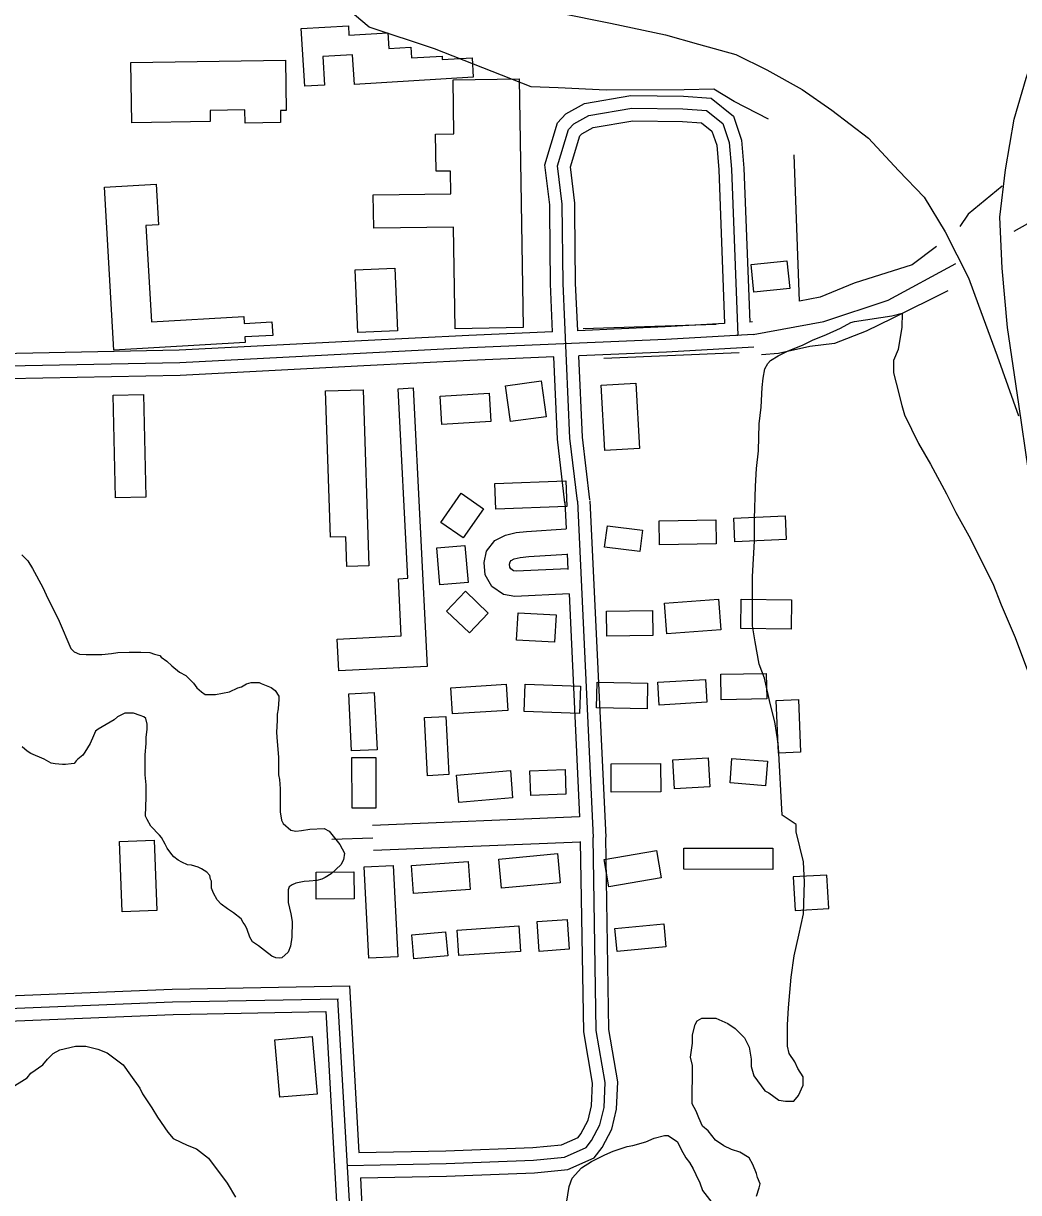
# Model space of a CAD drawing. Extents: x 3313442 to 3351311, y 721974 to 747360.
# Drawn here: x 3334547 to 3335731, y 729043 to 730435 of the extents above; entities that cross this region are included whole.
import ezdxf

# ---------------------------------------------------------------- set-up
doc = ezdxf.new("R2010")
doc.units = 0
for name, color, linetype in [('V-BLDG-OTLN', 7, 'Continuous'), ('V-ROAD-CNTR', 7, 'Continuous'), ('V-SITE-VEGE', 7, 'Continuous'), ('V-TOPO-SHOR', 7, 'Continuous')]:
    doc.layers.add(name, color=color, linetype=linetype)

msp = doc.modelspace()

# ---------------------------------------------------------------- linework, layer by layer
at = {"layer": 'V-BLDG-OTLN'}
for points in [[(3334877.5, 730429.2), (3334933.5, 730432.7), (3334934.2, 730421.5), (3334980.4, 730424.3), (3334981.6, 730405.7), (3335008, 730407.3), (3335008.8, 730394.4), (3335045, 730396.6), (3335045.2, 730392.3), (3335080.8, 730394.5), (3335082.2, 730371.5), (3334940.7, 730362.8), (3334938.6, 730398.1), (3334903, 730395.9), (3334905.1, 730362), (3334881.7, 730360.6)], [(3334674.5, 730388.9), (3334858.6, 730391.8), (3334859.5, 730331.7), (3334852.7, 730331.6), (3334852.9, 730317.5), (3334810.6, 730316.8), (3334810.4, 730332.5), (3334768.9, 730331.9), (3334769.1, 730318.7), (3334675.6, 730317.2)], [(3335136.7, 730369.6), (3335141.5, 730073.4), (3335060.6, 730072), (3335058.7, 730193), (3334963.7, 730191.5), (3334963.1, 730231.2), (3335055.5, 730232.7), (3335055.1, 730259.7), (3335037.9, 730259.4), (3335037.2, 730303.7), (3335059.1, 730304), (3335058.1, 730368.4)], [(3334654.5, 730046.5), (3334643.3, 730240.3), (3334704.9, 730243.9), (3334707.7, 730195.7), (3334692.4, 730194.9), (3334699, 730080), (3334808.9, 730086.3), (3334809.3, 730078.2), (3334842.5, 730080.1), (3334843.5, 730064), (3334810.4, 730062.1), (3334810.8, 730055.5)], [(3334944.9, 730067.3), (3334941.7, 730142.1), (3334989, 730144.1), (3334992.1, 730069.3)], [(3335458.8, 730119.7), (3335416.3, 730115.5), (3335413, 730148.5), (3335455.6, 730152.7)], [(3335010.5, 730001.5), (3335027.4, 729669.9), (3334922.1, 729664.5), (3334920.1, 729702.3), (3334996.5, 729706.2), (3334993, 729774.3), (3335004.2, 729774.8), (3334992.7, 730000.5)], [(3335168.8, 729967.2), (3335126.6, 729961.3), (3335120.6, 730003.8), (3335162.9, 730009.7)], [(3335238.7, 729927.1), (3335234.5, 730004.8), (3335275.7, 730007), (3335279.9, 729929.3)], [(3334689.6, 729993.7), (3334692.3, 729871.5), (3334656.4, 729870.7), (3334653.7, 729992.9)], [(3334951, 729999.2), (3334957.9, 729789.8), (3334931.8, 729789), (3334930.6, 729824.3), (3334912.1, 729823.7), (3334906.4, 729997.8)], [(3335103.1, 729961.4), (3335044.9, 729958), (3335042.9, 729991.7), (3335101.1, 729995.1)], [(3335107.7, 729887.5), (3335192.2, 729890.7), (3335193.4, 729860.2), (3335108.9, 729856.9)], [(3335094.3, 729857.5), (3335070.1, 729822.8), (3335043.6, 729841.3), (3335067.9, 729876)], [(3335454.8, 729821), (3335393.5, 729818.1), (3335392.2, 729846.3), (3335453.5, 729849.3)], [(3335280.4, 729806.5), (3335238.5, 729811.8), (3335241.8, 729837.2), (3335283.7, 729831.9)], [(3335371.4, 729815.8), (3335304, 729814.6), (3335303.5, 729843.1), (3335370.9, 729844.4)], [(3335042.5, 729766.9), (3335038.7, 729811), (3335072.2, 729813.8), (3335076, 729769.7)], [(3335077.5, 729709.9), (3335050.3, 729735.8), (3335072.8, 729759.4), (3335100, 729733.4)], [(3335376.7, 729713.4), (3335312.6, 729708.7), (3335309.9, 729745.2), (3335373.9, 729750)], [(3335401.2, 729749.9), (3335460.9, 729749.1), (3335460.4, 729714.4), (3335400.7, 729715.2)], [(3335296, 729706.7), (3335241.1, 729705.7), (3335240.7, 729735.5), (3335295.5, 729736.5)], [(3335179, 729698.6), (3335133.7, 729701.1), (3335135.5, 729733.6), (3335180.8, 729731.1)], [(3335360, 729627.2), (3335303.6, 729623.9), (3335302, 729651), (3335358.4, 729654.4)], [(3335431.5, 729631.1), (3335377.4, 729630), (3335376.8, 729660.5), (3335430.9, 729661.6)], [(3334937.2, 729569.2), (3334933.9, 729637.3), (3334964.4, 729638.7), (3334967.6, 729570.6)], [(3335055.5, 729644.4), (3335121.2, 729648.6), (3335123.2, 729617.5), (3335057.5, 729613.4)], [(3335144, 729648.6), (3335209.7, 729646.4), (3335208.7, 729613.8), (3335142.9, 729616)], [(3335289.1, 729619.3), (3335229, 729620.5), (3335229.6, 729651), (3335289.7, 729649.8)], [(3335445.4, 729566.7), (3335442.7, 729629.2), (3335469.2, 729630.3), (3335471.8, 729567.8)], [(3335027.7, 729539.7), (3335024.1, 729608.9), (3335049.6, 729610.2), (3335053.2, 729541)], [(3334938, 729500.9), (3334937.8, 729561.3), (3334966, 729561.4), (3334966.1, 729501)], [(3335363.7, 729526.5), (3335321.7, 729524.2), (3335319.8, 729558.6), (3335361.9, 729560.9)], [(3335430.1, 729527.8), (3335387.8, 729531.1), (3335390, 729560.2), (3335432.3, 729556.9)], [(3335129, 729513.4), (3335065, 729508), (3335062.2, 729540.5), (3335126.3, 729545.9)], [(3335192.5, 729517.6), (3335150.7, 729516), (3335149.6, 729545.6), (3335191.4, 729547.2)], [(3335305.4, 729520.5), (3335246.4, 729520.1), (3335246.2, 729553.9), (3335305.2, 729554.3)], [(3334702.3, 729462.9), (3334705.4, 729379.3), (3334664.2, 729377.7), (3334661.1, 729461.4)], [(3335185.8, 729412.3), (3335115.8, 729405.7), (3335112.5, 729440.5), (3335182.6, 729447.1)], [(3335306, 729418), (3335243.7, 729407.3), (3335238, 729440), (3335300.4, 729450.7)], [(3335332.9, 729453.6), (3335438.8, 729453.3), (3335438.7, 729428.2), (3335332.9, 729428.6)], [(3334958, 729322.3), (3334952.5, 729431.3), (3334986.7, 729433), (3334992.2, 729324)], [(3335008.6, 729432.8), (3335076.1, 729437.7), (3335078.5, 729404.4), (3335011, 729399.6)], [(3334940.3, 729393), (3334895.2, 729392.8), (3334895.1, 729424.9), (3334940.2, 729425.1)], [(3335505.2, 729381.6), (3335503, 729421.5), (3335463, 729419.3), (3335465.2, 729379.4)], [(3335138.5, 729330.5), (3335065.1, 729325.5), (3335063, 729356), (3335136.5, 729361)], [(3335196.5, 729333.1), (3335160.7, 729330.5), (3335158.1, 729366), (3335193.9, 729368.6)], [(3335311.4, 729335.9), (3335253.4, 729330.4), (3335250.8, 729357.8), (3335308.8, 729363.3)], [(3335009.2, 729350.3), (3335049.3, 729353.7), (3335051.8, 729325.2), (3335011.6, 729321.7)], [(3334851.9, 729156.8), (3334846.1, 729225.4), (3334890.4, 729229.2), (3334896.2, 729160.5)]]:
    msp.add_lwpolyline(points, close=True, dxfattribs=at)
at = {"layer": 'V-ROAD-CNTR'}
for p, q in [((3334962.1, 729480.9), (3335208.6, 729491.1)), ((3334913.9, 729464.2), (3334962.7, 729465.9)), ((3334963.3, 729450.9), (3335209.9, 729461.1))]:
    msp.add_line(p, q, dxfattribs=at)
for points in [[(3335848.4, 728521.6), (3335853.8, 728809.4), (3335863.3, 729015), (3335857.7, 729174.1), (3335856.9, 729313.6), (3335843.3, 729443.3), (3335831.5, 729542.6), (3335814.1, 729631), (3335780.3, 729770.3), (3335742.9, 729902.8), (3335731.7, 729982.3), (3335718.1, 730073.4), (3335711.7, 730143.9), (3335708.8, 730204.6), (3335715.5, 730261.1), (3335725.8, 730321.3), (3335740.3, 730370.2), (3335756.1, 730418.3), (3335777, 730466.4), (3335801, 730510.1), (3335833, 730561.5), (3335852.4, 730586.9), (3335861.9, 730597.1)], [(3335125.1, 730459.9), (3335245.7, 730435.6), (3335311, 730421.8), (3335350.3, 730410.8), (3335394.5, 730398.5), (3335431.7, 730380.1), (3335473.8, 730356.8), (3335508.8, 730332), (3335552.6, 730298.9), (3335588.2, 730260.3), (3335618.9, 730228.4), (3335643.8, 730187.3), (3335671.8, 730132.6), (3335683.4, 730099.9), (3335705.7, 730039.6), (3335731.2, 729968.4)], [(3335173.2, 730212.4), (3335173.2, 730219.3), (3335167.3, 730267.2), (3335182.3, 730317), (3335192.4, 730327.8), (3335214.6, 730340.2), (3335269.7, 730349.5), (3335332.3, 730348.7), (3335365.3, 730346.5), (3335391.9, 730325.1), (3335401.5, 730296.6), (3335404.4, 730263.1), (3335411.4, 730079.8)], [(3335206.1, 729866.5), (3335197.3, 729941.6), (3335189, 730125.9), (3335188.1, 730220.3), (3335182.6, 730265.9), (3335195.7, 730309.3), (3335201.8, 730315.9), (3335219.7, 730325.8), (3335270.8, 730334.5), (3335331.7, 730333.7), (3335359.6, 730331.9), (3335379.1, 730316.2), (3335386.7, 730293.6), (3335389.4, 730262.1), (3335397, 730064), (3335395.3, 730063.9)], [(3335203.2, 730211.5), (3335203.1, 730221.3), (3335197.9, 730264.6), (3335209, 730301.6), (3335211.2, 730303.9), (3335224.7, 730311.5), (3335272, 730319.5), (3335331.1, 730318.7), (3335353.9, 730317.2), (3335366.3, 730307.3), (3335371.9, 730290.5), (3335374.4, 730261.2), (3335381.4, 730078.1)], [(3335725.9, 730188.2), (3335762, 730208.4), (3335818.4, 730233.4)], [(3335176.6, 730068.3), (3335174, 730125.5), (3335173.2, 730212.4)], [(3335206.6, 730069.6), (3335204, 730126.3), (3335203.2, 730211.5)], [(3335415.3, 730065), (3335499.3, 730080.6), (3335576.2, 730106.1), (3335656.4, 730149.5)], [(3335381.4, 730078.1), (3335310.6, 730074.1), (3335206.6, 730069.6)], [(3335414.5, 730080), (3335411.4, 730079.8)], [(3335415.3, 730065), (3335311.4, 730059.1), (3335077.5, 730049), (3334732.8, 730031.4), (3334364.5, 730024), (3333706.9, 729996.1), (3333323.1, 729979.8), (3332878.9, 729961.7), (3332671.8, 729951.9)], [(3334949, 730057.5), (3334732.2, 730046.4), (3334364, 730039), (3333955.3, 730021.7)], [(3335176.6, 730068.3), (3335076.8, 730064), (3334949, 730057.5)], [(3335416.2, 730050), (3335312.1, 730044.2), (3335207.9, 730039.7)], [(3335177.9, 730038.4), (3335078.2, 730034.1), (3334951.8, 730027.6)], [(3335191.2, 729864.8), (3335182.4, 729940.4), (3335177.9, 730038.4)], [(3335221, 729868.2), (3335212.3, 729942.8), (3335207.9, 730039.7)], [(3334951.8, 730027.6), (3334733.3, 730016.4), (3334365, 730009), (3333977.2, 729992.6)], [(3335191.1, 729865.8), (3335192.6, 729833.5)], [(3335206.1, 729866.5), (3335224.8, 729466)], [(3335221.1, 729867.2), (3335239.8, 729466.7)], [(3335196.2, 729756.1), (3335131.7, 729753.1), (3335118.1, 729755.4), (3335104.4, 729765.2), (3335096.3, 729778.8), (3335095.1, 729793.5), (3335097.8, 729807.2), (3335107.7, 729819.8), (3335120.4, 729826.2), (3335133.2, 729829.2), (3335145.7, 729830.5), (3335192.6, 729833.5)], [(3335194.8, 729786.1), (3335133.4, 729783.3), (3335129.9, 729783.8), (3335127, 729785.9), (3335125.6, 729788.2), (3335125.4, 729791.8), (3335125.9, 729794.4), (3335127.2, 729796), (3335130.7, 729797.8), (3335138.1, 729799.6), (3335148.2, 729800.6), (3335194, 729803.6)], [(3335194, 729803.8), (3335194.9, 729785.2)], [(3335196.2, 729756.4), (3335208.6, 729490.8)], [(3334931.9, 729075.7), (3335049.8, 729078.1), (3335154, 729081.9), (3335190.9, 729085.5), (3335216.5, 729096.9), (3335222.9, 729105.2), (3335232.9, 729124.1), (3335237.9, 729144.6), (3335239.3, 729174.5), (3335228.5, 729236.2), (3335224.8, 729466)], [(3334946.1, 729091), (3335049.4, 729093.1), (3335153, 729096.9), (3335187, 729100.2), (3335206.9, 729109), (3335210.3, 729113.4), (3335218.8, 729129.5), (3335223, 729146.7), (3335224.2, 729173.5), (3335213.6, 729234.8), (3335209.9, 729461.2)], [(3334947.8, 729061), (3335050.2, 729063.1), (3335155, 729066.9), (3335194.8, 729070.8), (3335226.1, 729084.7), (3335235.6, 729097.1), (3335247.1, 729118.7), (3335252.8, 729142.5), (3335254.3, 729175.4), (3335243.5, 729237.6), (3335239.8, 729466.2)], [(3333510.5, 729233.8), (3333737.2, 729245.4), (3334723.9, 729285.6), (3334934.8, 729289.4)], [(3334934.8, 729289.4), (3334946.1, 729091)], [(3332427.2, 729182), (3332718.7, 729188.2), (3333005.5, 729201), (3333346.3, 729213.2), (3333446, 729215.5), (3333737.9, 729230.4), (3334724.3, 729270.6), (3334921.6, 729274.2)], [(3334920.6, 729274.2), (3334934.7, 729025.9), (3334947.9, 728777), (3334954.8, 728641.6), (3334958.3, 728594.6), (3334953.4, 728551.3), (3334941.1, 728504.2), (3334928.5, 728468.4), (3334906.1, 728427.5), (3334882.2, 728391.6), (3334824.1, 728318.4), (3334721.6, 728190.9), (3334651.7, 728115.1), (3334629.7, 728076.3), (3334608, 728046.1), (3334594.6, 728001.9), (3334579.2, 727941.8), (3334569.5, 727883.2), (3334578.4, 727782.5), (3334580.8, 727689.2), (3334587.7, 727492.6), (3334587.8, 727492)], [(3334263.3, 729236.8), (3334724.8, 729255.6), (3334906.5, 729258.9)], [(3334906.5, 729258.9), (3334919.8, 729025), (3334932.9, 728776.2), (3334939.8, 728640.7), (3334943.3, 728594.9), (3334938.6, 728554.1), (3334926.7, 728508.6), (3334914.8, 728474.5), (3334893.3, 728435.2), (3334870.1, 728400.5), (3334812.4, 728327.7), (3334773.7, 728279.6)], [(3334947.8, 729061.1), (3334949.7, 729026.7), (3334953.1, 728962.3)]]:
    msp.add_lwpolyline(points, dxfattribs=at)
at = {"layer": 'V-SITE-VEGE'}
for points in [[(3335346.3, 729243.4), (3335348.6, 729247.8), (3335354.1, 729251.2), (3335370.7, 729251.1), (3335385.2, 729244.5), (3335394, 729238.9), (3335405.1, 729227.8), (3335410.6, 729216.7), (3335412.8, 729202.3), (3335412.8, 729193.4), (3335416.1, 729182.3), (3335429.4, 729164.6), (3335433.9, 729162.3), (3335446, 729153.5), (3335453.8, 729152.3), (3335463.8, 729152.3), (3335469.3, 729159), (3335474.9, 729171.2), (3335474.9, 729181.1), (3335468.3, 729191.1), (3335465, 729198.9), (3335458.3, 729208.9), (3335456.1, 729217.8), (3335456.1, 729243.3), (3335457.3, 729263.2), (3335460.6, 729299.8), (3335464, 729325.3), (3335469.6, 729349.7), (3335475.1, 729375.2), (3335476.3, 729412.9), (3335475.2, 729437.3), (3335466.4, 729472.8), (3335466.4, 729481.7), (3335449.8, 729492.8), (3335445.4, 729573.8), (3335444.3, 729583.8), (3335441, 729603.7), (3335435.5, 729625.9), (3335428.9, 729655.9), (3335422.3, 729672.5), (3335417.9, 729699.1), (3335414.6, 729718), (3335414.6, 729776.8), (3335416.9, 729818.9), (3335416.9, 729845.5), (3335418.1, 729884.3), (3335419.2, 729905.4), (3335421.5, 729926.5), (3335422.6, 729958.6), (3335424.9, 729978.6), (3335426, 730001.9), (3335427.1, 730013), (3335429.3, 730024.1), (3335432.7, 730030.7), (3335436, 730034), (3335444.9, 730039.6), (3335456, 730045.1), (3335474.9, 730052.8), (3335485.9, 730058.4), (3335502.6, 730065), (3335519.2, 730072.7), (3335531.4, 730079.4), (3335535.9, 730080.5), (3335580.3, 730087.1), (3335592.5, 730090.4), (3335592.4, 730073.8), (3335588, 730047.2), (3335582.4, 730033.9), (3335582.4, 730019.4), (3335585.7, 730007.2), (3335592.3, 729980.6), (3335595.6, 729969.5), (3335612.2, 729935.1), (3335626.6, 729910.7), (3335645.4, 729875.2), (3335656.5, 729853), (3335674.2, 729821.9), (3335684.2, 729800.8), (3335700.8, 729768.7), (3335710.7, 729743.1), (3335727.3, 729704.3), (3335753.8, 729633.3)], [(3334544.8, 729802.7), (3334552.1, 729795.4), (3334557.5, 729786.3), (3334569.7, 729763.8), (3334573.9, 729755.2), (3334577, 729748.5), (3334584.2, 729734.5), (3334589.1, 729723.6), (3334603.1, 729691.3), (3334607.3, 729687.1), (3334613.4, 729684.6), (3334621.3, 729684), (3334640.2, 729684), (3334651.7, 729685.2), (3334659, 729686.4), (3334672.4, 729687), (3334686.4, 729687), (3334697.3, 729686.3), (3334702.8, 729684.5), (3334708.9, 729682.7), (3334710.7, 729680.8), (3334717.4, 729676), (3334723.5, 729670.5), (3334732.6, 729663.2), (3334739.9, 729658.9), (3334749, 729649.8), (3334753.3, 729644.3), (3334758.7, 729639.4)], [(3334758.7, 729639.4), (3334763, 729636.4), (3334775.2, 729636.4), (3334792.2, 729639.4), (3334801.9, 729644.2), (3334806.2, 729645.4), (3334812.3, 729649.1), (3334817.8, 729650.9), (3334827.5, 729650.9), (3334829.9, 729649.7), (3334841.5, 729644.8), (3334846.3, 729641.1), (3334850.6, 729634.4), (3334850.6, 729630.8), (3334850, 729619.2), (3334848.7, 729613.2), (3334848.7, 729605.8), (3334848.1, 729591.2), (3334848.7, 729580.3), (3334850.5, 729562), (3334850.5, 729540.8), (3334851.7, 729535.3), (3334852.3, 729524.3), (3334852.3, 729496.9), (3334854.1, 729486.6), (3334855.9, 729483), (3334865, 729475), (3334871.1, 729473.8), (3334877.8, 729474.4), (3334887.5, 729476.2), (3334904.5, 729476.8), (3334910.6, 729473.8), (3334923.4, 729457.9), (3334928.8, 729447.6), (3334927.6, 729439.7), (3334924.6, 729433.6), (3334913, 729422.7), (3334905.7, 729418.4), (3334902, 729416.6), (3334896, 729414.8), (3334886.8, 729414.2), (3334880.7, 729413.6), (3334871, 729411.8), (3334866.7, 729409.9), (3334863.1, 729407.5), (3334861.9, 729403.9), (3334861.9, 729388.6), (3334864.9, 729375.3), (3334866.7, 729366.1), (3334866.1, 729347.3), (3334864.8, 729336.9), (3334861.8, 729329.6), (3334854.5, 729323), (3334851.4, 729322.3), (3334847.2, 729323), (3334842.3, 729324.8), (3334833.8, 729331.5), (3334826.5, 729337), (3334819.2, 729341.9), (3334816.2, 729347.3), (3334813.1, 729356.5), (3334810.7, 729361.9), (3334808.3, 729365), (3334805.9, 729369.2), (3334796.7, 729376.6), (3334789.5, 729381.4), (3334782.2, 729386.9), (3334777.3, 729391.8), (3334773, 729399.7), (3334770.6, 729405.8), (3334770.6, 729414.3), (3334769.4, 729416.7), (3334768.8, 729421), (3334765.2, 729424.7), (3334758.5, 729428.9), (3334754.8, 729430.8), (3334746.9, 729433.2), (3334742.1, 729433.8), (3334735.4, 729436.9), (3334731.1, 729439.3), (3334725.6, 729443), (3334723.2, 729446), (3334717.7, 729453.3), (3334715.3, 729458.2), (3334711.1, 729466.1), (3334708.6, 729469.1), (3334698.3, 729479.5), (3334694.1, 729487.4), (3334692.2, 729491.7), (3334692.3, 729503.2), (3334692.9, 729513.6), (3334692.9, 729528.8), (3334691.7, 729540.9), (3334691.7, 729564.7), (3334693, 729578.1), (3334693, 729585.4), (3334694.2, 729595.1), (3334694.2, 729601.2), (3334692.4, 729607.9), (3334690, 729609.7), (3334685.7, 729611.5)], [(3334685.7, 729611.5), (3334677.8, 729614), (3334667.4, 729614), (3334662, 729611.6), (3334658.9, 729609.7), (3334654.7, 729606.1), (3334635.8, 729595.2), (3334632.7, 729592.7), (3334630.3, 729587.3), (3334626, 729578.1), (3334619.9, 729567.8), (3334617.5, 729564.2), (3334611.4, 729559.3), (3334609.6, 729557.5), (3334607.1, 729554.4), (3334603.5, 729553.8), (3334596.8, 729553.2), (3334593.2, 729553.2), (3334584.6, 729553.8), (3334579.8, 729554.5), (3334571.3, 729559.3), (3334555.4, 729566.1), (3334551.2, 729569.1), (3334545.1, 729574)], [(3335419.3, 729039.3), (3335422.6, 729049.2), (3335423.7, 729053.7), (3335420.4, 729061.4), (3335419.3, 729065.9), (3335414.9, 729077), (3335410.5, 729084.7), (3335399.4, 729091.4), (3335389.4, 729094.7), (3335380.5, 729099.2), (3335370.6, 729105.9), (3335361.7, 729117), (3335355.1, 729122.5), (3335350.6, 729132.5), (3335347.3, 729140.3), (3335342.9, 729149.1), (3335343, 729194.6), (3335340.7, 729204.6), (3335343, 729221.2), (3335343, 729231.2), (3335346.3, 729243.4)], [(3334530, 729166.8), (3334551.1, 729180), (3334555.5, 729185.6), (3334570, 729195.5), (3334575.5, 729202.2), (3334582.2, 729208.8), (3334589.9, 729213.3), (3334608.8, 729217.7), (3334621, 729217.7), (3334635.4, 729214.3), (3334646.5, 729209.9), (3334665.3, 729195.4), (3334674.2, 729183.2), (3334685.3, 729167.7), (3334688.6, 729161), (3334699.7, 729144.4), (3334706.3, 729133.3), (3334718.5, 729115.5), (3334725.1, 729107.7), (3334734, 729103.3), (3334741.7, 729100), (3334752.8, 729095.5), (3334767.2, 729084.4), (3334789.4, 729054.4), (3334799.3, 729037.8)], [(3335193, 729030.7), (3335196.4, 729050.6), (3335199.7, 729060.6), (3335210.8, 729072.8), (3335223, 729080.5), (3335238.6, 729088.3), (3335248.6, 729092.7), (3335265.2, 729098.2), (3335271.9, 729099.3), (3335287.4, 729103.7), (3335297.4, 729108.2), (3335309.6, 729111.5), (3335314, 729111.5), (3335325.1, 729103.7), (3335329.5, 729094.8), (3335335.1, 729084.8), (3335339.5, 729079.3), (3335343.9, 729071.5), (3335347.2, 729064.8), (3335351.7, 729054.9), (3335355, 729046), (3335366, 729031.6)]]:
    msp.add_lwpolyline(points, dxfattribs=at)
at = {"layer": 'V-TOPO-SHOR'}
for p, q in [((3335371.1, 730076.9), (3335213.1, 730072)), ((3335398.5, 730043.1), (3335237.4, 730036.3))]:
    msp.add_line(p, q, dxfattribs=at)
for points in [[(3335433.4, 730321.3), (3335392.7, 730342.6), (3335368.6, 730357.3), (3335333.1, 730356.5), (3335240.2, 730356), (3335183.3, 730358.8), (3335150.9, 730359.8), (3335035.9, 730405), (3334958.3, 730431), (3334940.8, 730445.6), (3334926.3, 730462), (3334924.4, 730465.1)], [(3335633.4, 730169.9), (3335604.7, 730147.9), (3335535.6, 730126.1), (3335495.1, 730109.4), (3335470.4, 730104.7), (3335464, 730278.8)], [(3335711.7, 730241.8), (3335671.1, 730208.2), (3335661.2, 730193.5)], [(3335647.2, 730117), (3335580.7, 730084.2), (3335549.7, 730069.2), (3335512.3, 730054.4), (3335482.7, 730050.9), (3335445.4, 730042.6), (3335425.4, 730040.7)]]:
    msp.add_lwpolyline(points, dxfattribs=at)

doc.saveas('drawing.dxf')
